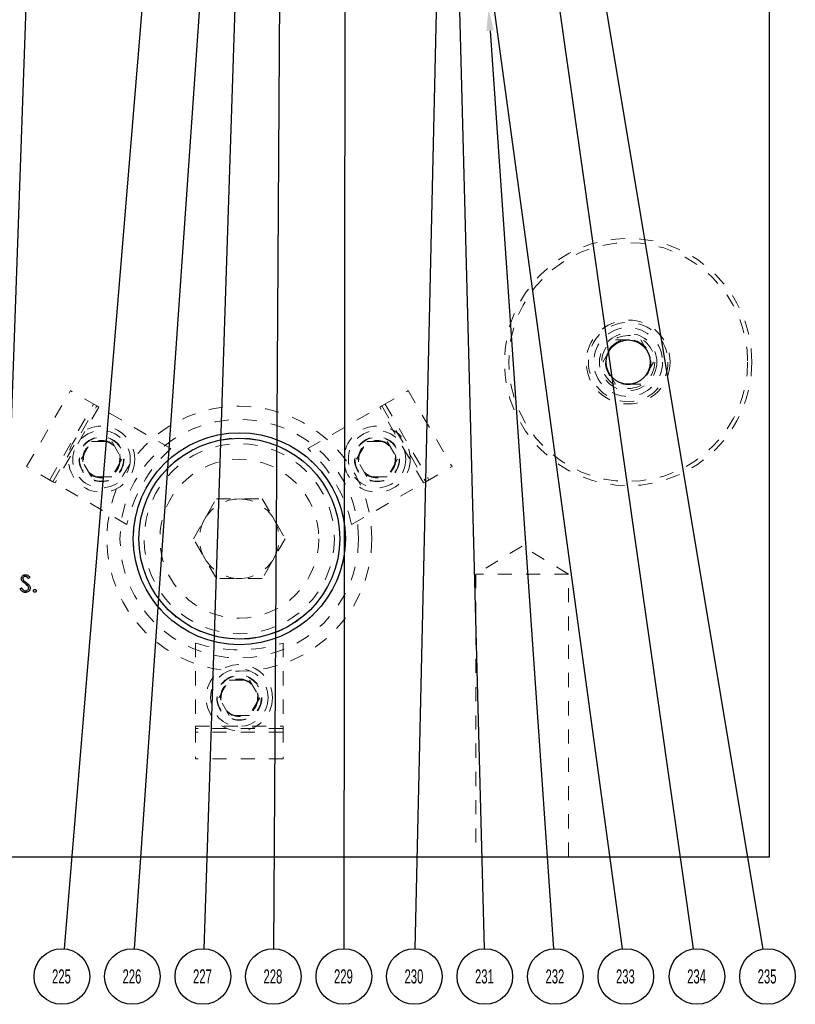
# Model space of a CAD drawing. Header units: inches. Extents: x 1802 to 2468, y -208 to -72.
# Tile 458 of 595: x 2187.58 to 2193.06, y -99.29 to -92.32. Entities that reach past the tile are written whole.
import ezdxf

# ---------------------------------------------------------------- set-up
doc = ezdxf.new("R2010")
doc.units = ezdxf.units.IN
doc.header["$LTSCALE"] = 0.5
doc.header["$MEASUREMENT"] = 0
doc.linetypes.add('HIDDEN', pattern=[0.225, 0.15, -0.075])
for name, color, linetype in [('DST-M-S', 53, 'Continuous'), ('MFT-M-S', 8, 'Continuous'), ('SID-M-S', 105, 'Continuous'), ('SVF-M-S', 8, 'Continuous')]:
    doc.layers.add(name, color=color, linetype=linetype)
doc.styles.add('SLDTEXTSTYLE0', font='TXT', dxfattribs={"width": 0.595745})

msp = doc.modelspace()

# ---------------------------------------------------------------- linework, layer by layer
at = {"layer": 'DST-M-S', "linetype": 'Continuous', "lineweight": 25}
for p, q in [((2192.88027, -98.2431), (2192.88027, -78.2431)), ((2187.64994, -96.26806), (2187.64021, -96.27544)), ((2187.58071, -96.34768), (2187.59086, -96.34159)), ((2184.90027, -98.2431), (2192.88027, -98.2431))]:
    msp.add_line(p, q, dxfattribs=at)
at = {"layer": 'DST-M-S', "linetype": 'HIDDEN', "lineweight": 18}
for p, q in [((2187.626, -95.48257), (2187.936, -94.94563)), ((2188.12219, -95.05313), (2187.936, -94.94563)), ((2190.13834, -95.05313), (2190.32453, -94.94563)), ((2190.32453, -94.94563), (2190.63453, -95.48257)), ((2187.78968, -95.57707), (2188.09968, -95.04013)), ((2187.81219, -95.59007), (2188.12219, -95.05313)), ((2188.13735, -95.06188), (2187.82735, -95.59882)), ((2188.12219, -95.05313), (2188.13735, -95.06188)), ((2188.64589, -95.35549), (2188.13735, -95.06188)), ((2189.61465, -95.35549), (2190.12318, -95.06188)), ((2190.12318, -95.06188), (2190.13834, -95.05313)), ((2190.43318, -95.59882), (2190.12318, -95.06188)), ((2190.13834, -95.05313), (2190.44834, -95.59007)), ((2190.16086, -95.04013), (2190.47086, -95.57707)), ((2188.01165, -95.4306), (2188.08382, -95.3056)), ((2188.08382, -95.3056), (2188.22816, -95.3056)), ((2188.22816, -95.3056), (2188.30033, -95.4306)), ((2189.96021, -95.4306), (2190.03238, -95.3056)), ((2190.03238, -95.3056), (2190.17671, -95.3056)), ((2190.17671, -95.3056), (2190.24888, -95.4306)), ((2188.08382, -95.5556), (2188.01165, -95.4306)), ((2188.30033, -95.4306), (2188.22816, -95.5556)), ((2190.03238, -95.5556), (2189.96021, -95.4306)), ((2190.24888, -95.4306), (2190.17671, -95.5556)), ((2187.81219, -95.59007), (2187.626, -95.48257)), ((2190.44834, -95.59007), (2190.63453, -95.48257)), ((2188.22816, -95.5556), (2188.08382, -95.5556)), ((2190.17671, -95.5556), (2190.03238, -95.5556)), ((2187.82735, -95.59882), (2187.81219, -95.59007)), ((2188.33589, -95.89242), (2187.82735, -95.59882)), ((2189.92465, -95.89242), (2190.43318, -95.59882)), ((2190.44834, -95.59007), (2190.43318, -95.59882)), ((2188.80551, -95.9931), (2188.96789, -95.71185)), ((2188.96789, -95.71185), (2189.29265, -95.71185)), ((2189.29265, -95.71185), (2189.45503, -95.9931)), ((2188.96789, -96.27435), (2188.80551, -95.9931)), ((2189.45503, -95.9931), (2189.29265, -96.27435)), ((2191.13027, -96.04596), (2190.80217, -96.2431)), ((2191.45837, -96.2431), (2191.13027, -96.04596)), ((2189.29265, -96.27435), (2188.96789, -96.27435)), ((2191.45837, -96.2431), (2190.80217, -96.2431)), ((2190.80217, -96.2431), (2190.80217, -98.2431)), ((2191.45837, -98.2431), (2191.45837, -96.2431)), ((2188.82027, -96.73139), (2188.82027, -97.3186)), ((2189.44027, -96.73139), (2189.44027, -97.3186)), ((2188.98593, -97.1181), (2189.0581, -96.9931)), ((2189.0581, -96.9931), (2189.20244, -96.9931)), ((2189.20244, -96.9931), (2189.2746, -97.1181)), ((2189.0581, -97.2431), (2188.98593, -97.1181)), ((2189.2746, -97.1181), (2189.20244, -97.2431)), ((2189.20244, -97.2431), (2189.0581, -97.2431)), ((2188.82027, -97.3186), (2189.44027, -97.3186)), ((2188.82027, -97.3361), (2188.82027, -97.3186)), ((2189.44027, -97.3186), (2189.44027, -97.3361)), ((2188.82027, -97.3361), (2188.82027, -97.5511)), ((2189.44027, -97.3361), (2188.82027, -97.3361)), ((2189.44027, -97.3621), (2188.82027, -97.3621)), ((2189.44027, -97.3361), (2189.44027, -97.5511)), ((2189.44027, -97.5511), (2188.82027, -97.5511))]:
    msp.add_line(p, q, dxfattribs=at)
at = {"layer": 'DST-M-S', "linetype": 'Continuous', "lineweight": 25}
for centre, radius in [((2191.88027, -94.7431), 0.15625), ((2189.13027, -95.9931), 0.75), ((2189.13027, -95.9931), 0.71063)]:
    msp.add_circle(centre, radius, dxfattribs=at)
at = {"layer": 'DST-M-S', "linetype": 'HIDDEN', "lineweight": 18}
for centre, radius in [((2189.13027, -95.9931), 0.9375), ((2189.13027, -95.9931), 0.84375), ((2188.15599, -95.4306), 0.23438), ((2188.15599, -95.4306), 0.20313), ((2190.10455, -95.4306), 0.23438), ((2190.10455, -95.4306), 0.20313), ((2188.15599, -95.4306), 0.1595), ((2188.15599, -95.4306), 0.15625), ((2188.15599, -95.4306), 0.13297), ((2188.15599, -95.4306), 0.1327), ((2188.15599, -95.4306), 0.13218), ((2189.13027, -95.9931), 0.7494), ((2189.13027, -95.9931), 0.71165), ((2190.10455, -95.4306), 0.1595), ((2190.10455, -95.4306), 0.15625), ((2190.10455, -95.4306), 0.13297), ((2190.10455, -95.4306), 0.1327), ((2190.10455, -95.4306), 0.13218), ((2188.15599, -95.4306), 0.1285), ((2189.13027, -95.9931), 0.67288), ((2190.10455, -95.4306), 0.1285), ((2189.13027, -95.9931), 0.5625), ((2189.13027, -97.1181), 0.23438), ((2189.13027, -97.1181), 0.20313), ((2189.13027, -97.1181), 0.1595), ((2189.13027, -97.1181), 0.15625), ((2189.13027, -97.1181), 0.13297), ((2189.13027, -97.1181), 0.1327), ((2189.13027, -97.1181), 0.13218), ((2189.13027, -97.1181), 0.1285)]:
    msp.add_circle(centre, radius, dxfattribs=at)
for centre, radius, start, end in [((2189.34244, -96.1156), 1.031, 132.501613, 167.498387), ((2188.91809, -96.1156), 1.031, 12.501613, 47.498387), ((2189.13027, -95.9931), 0.28125, 90, 150), ((2189.13027, -95.9931), 0.28125, 30, 90), ((2189.13027, -95.9931), 0.28125, 150, 210), ((2189.13027, -95.9931), 0.28125, 330, 30), ((2189.13027, -95.9931), 0.28125, 210, 270), ((2189.13027, -95.9931), 0.28125, 270, 330), ((2189.13027, -95.7481), 1.031, 252.501613, 287.498387)]:
    msp.add_arc(centre, radius, start, end, dxfattribs=at)
at = {"layer": 'DST-M-S', "linetype": 'Continuous', "lineweight": 25}
for points, knots in [([(2187.5884, -96.27575), (2187.58892, -96.27149), (2187.58996, -96.26298), (2187.59816, -96.25372), (2187.60796, -96.2486), (2187.61463, -96.24803), (2187.61797, -96.24775)], [0, 0, 0, 0, 0.2795526, 0.5587984, 0.7793777, 1, 1, 1, 1]), ([(2187.59511, -96.29402), (2187.593, -96.29091), (2187.58922, -96.28535), (2187.58865, -96.27869), (2187.5884, -96.27575)], [0, 0, 0, 0, 0.5598405, 1, 1, 1, 1]), ([(2187.61677, -96.26006), (2187.61433, -96.26024), (2187.60947, -96.26062), (2187.60361, -96.26436), (2187.59976, -96.2695), (2187.59937, -96.27333), (2187.59917, -96.27525)], [0, 0, 0, 0, 0.2802743, 0.5599314, 0.7799201, 1, 1, 1, 1]), ([(2187.59917, -96.27525), (2187.59931, -96.27692), (2187.59959, -96.28027), (2187.60219, -96.28579), (2187.60523, -96.28887), (2187.60708, -96.29075)], [0, 0, 0, 0, 0.2799464, 0.5597741, 1, 1, 1, 1]), ([(2187.64021, -96.27544), (2187.63681, -96.27109), (2187.63209, -96.26503), (2187.62321, -96.26054), (2187.61892, -96.26022), (2187.61677, -96.26006)], [0, 0, 0, 0, 0.5598185, 0.7798479, 1, 1, 1, 1]), ([(2187.61797, -96.24775), (2187.62167, -96.24811), (2187.62906, -96.24883), (2187.64062, -96.25589), (2187.6464, -96.26344), (2187.64994, -96.26806)], [0, 0, 0, 0, 0.2797499, 0.5595012, 1, 1, 1, 1]), ([(2187.59086, -96.34159), (2187.59442, -96.34707), (2187.59939, -96.35472), (2187.60956, -96.3608), (2187.61466, -96.36133), (2187.6172, -96.36159)], [0, 0, 0, 0, 0.5593206, 0.7797817, 1, 1, 1, 1]), ([(2187.61477, -96.31034), (2187.61086, -96.30758), (2187.60388, -96.30265), (2187.59779, -96.29665), (2187.59511, -96.29402)], [0, 0, 0, 0, 0.5604127, 1, 1, 1, 1]), ([(2187.60708, -96.29075), (2187.61004, -96.29305), (2187.61533, -96.29715), (2187.6208, -96.301), (2187.62321, -96.3027)], [0, 0, 0, 0, 0.5599058, 1, 1, 1, 1]), ([(2187.63641, -96.32948), (2187.63271, -96.32552), (2187.6261, -96.31845), (2187.61824, -96.31282), (2187.61477, -96.31034)], [0, 0, 0, 0, 0.55949578, 1, 1, 1, 1]), ([(2187.6172, -96.36159), (2187.62043, -96.36127), (2187.62687, -96.36062), (2187.63476, -96.35577), (2187.63976, -96.34886), (2187.64039, -96.34379), (2187.64071, -96.34126)], [0, 0, 0, 0, 0.2802764, 0.5601478, 0.7801531, 1, 1, 1, 1]), ([(2187.65148, -96.34143), (2187.65081, -96.34633), (2187.64947, -96.35616), (2187.63987, -96.36662), (2187.62879, -96.37297), (2187.62107, -96.37359), (2187.6172, -96.3739)], [0, 0, 0, 0, 0.27918292, 0.55908506, 0.77944604, 1, 1, 1, 1]), ([(2187.62321, -96.3027), (2187.63073, -96.30827), (2187.64121, -96.31603), (2187.65013, -96.33047), (2187.65103, -96.33778), (2187.65148, -96.34143)], [0, 0, 0, 0, 0.5601154, 0.7802838, 1, 1, 1, 1]), ([(2187.64071, -96.34126), (2187.64042, -96.33887), (2187.63989, -96.33459), (2187.63747, -96.33104), (2187.63641, -96.32948)], [0, 0, 0, 0, 0.5589902, 1, 1, 1, 1]), ([(2187.6172, -96.3739), (2187.61276, -96.37346), (2187.60388, -96.37257), (2187.59021, -96.36352), (2187.58431, -96.35369), (2187.58071, -96.34768)], [0, 0, 0, 0, 0.2798798, 0.5596658, 1, 1, 1, 1]), ([(2187.67456, -96.36236), (2187.67473, -96.36089), (2187.67508, -96.35794), (2187.6778, -96.35467), (2187.68108, -96.35267), (2187.6834, -96.35246), (2187.68456, -96.35236)], [0, 0, 0, 0, 0.2795762, 0.5592837, 0.7795524, 1, 1, 1, 1]), ([(2187.68456, -96.37236), (2187.68309, -96.37218), (2187.68014, -96.37182), (2187.67689, -96.3691), (2187.67488, -96.36583), (2187.67467, -96.36352), (2187.67456, -96.36236)], [0, 0, 0, 0, 0.2795812, 0.5591432, 0.7795754, 1, 1, 1, 1]), ([(2187.68456, -96.35236), (2187.68604, -96.35253), (2187.689, -96.35287), (2187.69223, -96.35562), (2187.69428, -96.35887), (2187.69447, -96.3612), (2187.69456, -96.36236)], [0, 0, 0, 0, 0.27960164, 0.55921202, 0.77947519, 1, 1, 1, 1]), ([(2187.69456, -96.36236), (2187.69438, -96.36384), (2187.69403, -96.36679), (2187.6913, -96.37004), (2187.68803, -96.37205), (2187.68572, -96.37226), (2187.68456, -96.37236)], [0, 0, 0, 0, 0.2794691, 0.5593578, 0.7796739, 1, 1, 1, 1])]:
    msp.add_open_spline(points, degree=3, knots=knots, dxfattribs=at)
at = {"layer": 'MFT-M-S', "linetype": 'HIDDEN', "lineweight": 18}
for radius in [0.875, 0.845, 0.2969, 0.203]:
    msp.add_circle((2191.88027, -94.7431), radius, dxfattribs=at)
at = {"layer": 'SID-M-S'}
for p, q in [((2190.65221, -87.02255), (2192.33936, -98.89595)), ((2190.62675, -87.63406), (2190.37268, -98.89404)), ((2188.76422, -88.31369), (2187.89175, -98.89466)), ((2189.22835, -88.31413), (2188.87914, -98.8941)), ((2191.16542, -88.88926), (2192.83323, -98.89667)), ((2189.06947, -89.06423), (2188.38773, -98.89447)), ((2189.42964, -89.59398), (2189.37239, -98.894)), ((2189.87977, -89.59398), (2189.86992, -98.89399)), ((2187.69973, -90.0045), (2187.38403, -98.89412)), ((2190.6513, -90.18049), (2191.83732, -98.89579)), ((2190.63436, -90.2428), (2190.86161, -98.89406)), ((2190.90351, -92.39873), (2191.35177, -98.89446))]:
    msp.add_line(p, q, dxfattribs=at)
for centre in [(2187.87559, -99.09069), (2188.37412, -99.09069), (2188.87265, -99.09069), (2189.37118, -99.09069), (2189.86971, -99.09069), (2190.36825, -99.09069), (2190.86678, -99.09069), (2191.36531, -99.09069), (2191.86384, -99.09069), (2192.36704, -99.09069), (2192.86557, -99.09069)]:
    msp.add_circle(centre, 0.1967, dxfattribs=at)
msp.add_solid([(2190.87757, -92.40052), (2190.89277, -92.2431), (2190.87757, -92.40052), (2190.92944, -92.39694)], dxfattribs=at)
at = {"layer": 'SVF-M-S', "linetype": 'HIDDEN', "lineweight": 18}
for p, q in [((2191.70013, -94.7431), (2191.7902, -94.5871)), ((2191.7902, -94.5871), (2191.97033, -94.5871)), ((2191.97033, -94.5871), (2192.0604, -94.7431)), ((2191.7902, -94.8991), (2191.70013, -94.7431)), ((2192.0604, -94.7431), (2191.97033, -94.8991)), ((2191.97033, -94.8991), (2191.7902, -94.8991))]:
    msp.add_line(p, q, dxfattribs=at)
for radius in [0.28125, 0.24375, 0.1875, 0.16072, 0.16045, 0.15993]:
    msp.add_circle((2191.88027, -94.7431), radius, dxfattribs=at)

# ---------------------------------------------------------------- texts
at = {"layer": 'SID-M-S', "char_height": 0.1, "attachment_point": 2, "style": 'SLDTEXTSTYLE0'}
for s, insert in [('225', (2187.87256, -99.04014)), ('226', (2188.3711, -99.04014)), ('227', (2188.86963, -99.04014)), ('228', (2189.36816, -99.04014)), ('229', (2189.86669, -99.04014)), ('230', (2190.36523, -99.04014)), ('231', (2190.86376, -99.04014)), ('232', (2191.36229, -99.04014)), ('233', (2191.86082, -99.04014)), ('234', (2192.36401, -99.04014)), ('235', (2192.86255, -99.04014))]:
    msp.add_mtext(s, dxfattribs=dict(at, insert=insert))

doc.saveas('drawing.dxf')
